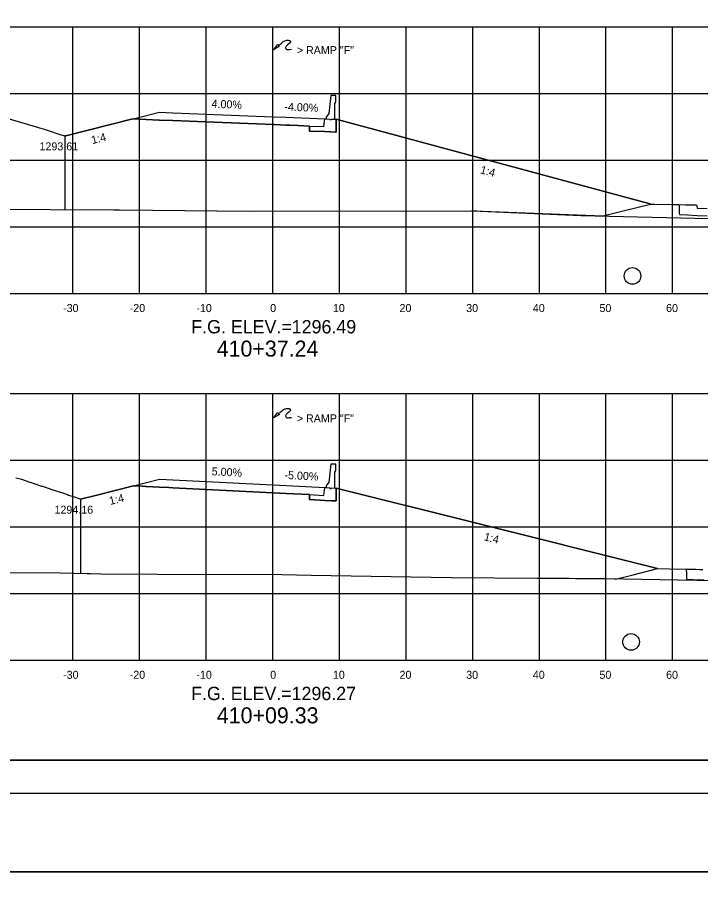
# Model space of a CAD drawing. Extents: x 2148105 to 2149976, y 144169 to 149705.
# Drawn here: x 2148375 to 2148477.5, y 145141 to 145273.3 of the extents above; entities that cross this region are included whole.
import ezdxf

# ---------------------------------------------------------------- set-up
doc = ezdxf.new("R2010")
doc.units = 0
for name, color, linetype in [('Bridge M-Header', 7, 'Continuous'), ('Default', 7, 'Continuous'), ('EX_Align', 7, 'Continuous'), ('INR_Tracking', 7, 'Continuous'), ('Ph1-PR-Ramp SF3 Rev-Curb', 7, 'Continuous'), ('PH1a-2-RampC', 7, 'Continuous'), ('PH1a-PR-DividingStrip', 7, 'Continuous'), ('PH1a-PR-ServRd', 7, 'Continuous'), ('PH2-PR-Barrier', 7, 'Continuous'), ('PR-ApproachSlab', 7, 'Continuous'), ('PR-SHLDR-RMP-H', 7, 'Continuous'), ('PR_Align_Ramp_E', 7, 'Continuous'), ('PR_Align_Ramp_J', 7, 'Continuous'), ('PR_Storm_Channel', 7, 'Continuous'), ('PR_Storm_Conc_Box_PH1B', 7, 'Continuous'), ('PR_Storm_Conc_Pipe_PH1B', 7, 'Continuous'), ('PR_Storm_Inlet_CICI_PH1A', 7, 'Continuous'), ('PR_Storm_Inlet_CICI_PH1B', 7, 'Continuous'), ('PR_Storm_Junction_Box_PH1B', 7, 'Continuous'), ('PR_Storm_MH_PH1B', 7, 'Continuous'), ('PR_Storm_Standard_Median_Drain_PH1B', 7, 'Continuous'), ('TopCut', 7, 'Continuous')]:
    doc.layers.add(name, color=color, linetype=linetype)

# ---------------------------------------------------------------- blocks, each defined once
blk = doc.blocks.new('POINT_DISPLAY')
at = {"layer": 'Default'}
blk.add_line((0, 0), (0, 0), dxfattribs=at)

msp = doc.modelspace()

# ---------------------------------------------------------------- linework, layer by layer
at = {"layer": 'EX_Align'}
for points in [[(2148353.13, 145264.12), (2148379, 145256.56), (2148379.6, 145256.36), (2148381.37, 145255.76), (2148382.09, 145255.52)], [(2148374.75, 145204.24), (2148375.59, 145204.03), (2148376.88, 145203.6), (2148376.93, 145203.58), (2148378.62, 145203.02), (2148378.74, 145202.98), (2148380.29, 145202.46), (2148380.53, 145202.38), (2148382.49, 145201.73), (2148382.68, 145201.67), (2148383.69, 145201.33), (2148384.2, 145201.16), (2148384.48, 145201.07)]]:
    msp.add_lwpolyline(points, dxfattribs=at)
at = {"layer": 'INR_Tracking'}
for points in [[(2148382.09, 145255.52), (2148382.24, 145255.56), (2148392.3, 145258.07), (2148394.31, 145257.99), (2148394.33, 145257.99), (2148396.29, 145257.91), (2148396.32, 145257.91), (2148398.31, 145257.83), (2148398.32, 145257.83), (2148403.22, 145257.64), (2148412.16, 145257.28), (2148413.32, 145257.23), (2148413.51, 145257.23), (2148415.32, 145257.15), (2148415.87, 145257.13), (2148417.15, 145257.08), (2148418.82, 145257.01), (2148418.83, 145256.26), (2148421.14, 145256.17), (2148421.15, 145256.17), (2148422.78, 145256.1), (2148422.81, 145256.1), (2148422.82, 145256.85), (2148422.82, 145257.05), (2148422.83, 145258.02), (2148467.14, 145246.08), (2148469.95, 145245.32), (2148469.98, 145245.31)], [(2148384.48, 145201.07), (2148386.91, 145201.67), (2148392.43, 145203.05), (2148393.74, 145202.99), (2148394.33, 145202.96), (2148396.32, 145202.86), (2148396.32, 145202.86), (2148397.73, 145202.79), (2148398.32, 145202.76), (2148398.33, 145202.76), (2148413.32, 145202.01), (2148413.33, 145202.01), (2148415.32, 145201.91), (2148415.33, 145201.91), (2148418.82, 145201.73), (2148418.83, 145200.98), (2148418.83, 145200.98), (2148421.15, 145200.87), (2148421.16, 145200.87), (2148422.16, 145200.82), (2148422.81, 145200.78), (2148422.82, 145201.53), (2148422.83, 145202.7), (2148442.9, 145197.68), (2148471.06, 145190.64)]]:
    msp.add_lwpolyline(points, dxfattribs=at)
at = {"layer": 'Ph1-PR-Ramp SF3 Rev-Curb'}
for centre in [(2148467.3, 145234.52), (2148467.08, 145179.64)]:
    msp.add_circle(centre, 1.25, dxfattribs=at)
at = {"layer": 'PH1a-PR-ServRd'}
msp.add_lwpolyline([(2148570.82, 145161.91), (2148255.82, 145161.91), (2148255.82, 145371.91), (2148570.82, 145371.91)], close=True, dxfattribs=at)
at = {"layer": 'PH2-PR-Barrier'}
for p, q in [((2148413.32, 145258.4), (2148413.32, 145268.4)), ((2148413.32, 145203.18), (2148413.32, 145213.18))]:
    msp.add_line(p, q, dxfattribs=at)
for points in [[(2148414.33, 145269.21), (2148414.69, 145269.5), (2148414.85, 145269.63), (2148414.94, 145269.71), (2148415.04, 145269.76), (2148415.14, 145269.81), (2148415.26, 145269.85), (2148415.39, 145269.88), (2148415.49, 145269.88), (2148415.57, 145269.88), (2148415.65, 145269.88), (2148415.72, 145269.86), (2148415.78, 145269.85), (2148415.83, 145269.83), (2148415.87, 145269.8), (2148415.91, 145269.77), (2148415.95, 145269.73), (2148415.98, 145269.67), (2148415.97, 145269.61), (2148415.96, 145269.57), (2148415.91, 145269.5), (2148415.72, 145269.34), (2148415.53, 145269.18), (2148415.46, 145269.1), (2148415.39, 145269.03), (2148415.33, 145268.93), (2148415.29, 145268.87), (2148415.25, 145268.78), (2148415.25, 145268.71), (2148415.27, 145268.62), (2148415.31, 145268.55), (2148415.36, 145268.52), (2148415.42, 145268.5), (2148415.53, 145268.48), (2148415.66, 145268.49), (2148415.82, 145268.5), (2148416.15, 145268.54)], [(2148413.32, 145268.4), (2148413.84, 145268.95), (2148414.1, 145269.26), (2148414.18, 145269.09), (2148414.32, 145268.97), (2148413.32, 145268.4)], [(2148414.33, 145213.99), (2148414.69, 145214.28), (2148414.85, 145214.41), (2148414.94, 145214.48), (2148415.04, 145214.54), (2148415.14, 145214.58), (2148415.26, 145214.62), (2148415.39, 145214.65), (2148415.49, 145214.66), (2148415.57, 145214.66), (2148415.65, 145214.65), (2148415.72, 145214.64), (2148415.78, 145214.63), (2148415.83, 145214.6), (2148415.87, 145214.58), (2148415.91, 145214.55), (2148415.95, 145214.5), (2148415.98, 145214.45), (2148415.97, 145214.39), (2148415.96, 145214.35), (2148415.91, 145214.28), (2148415.72, 145214.12), (2148415.53, 145213.95), (2148415.46, 145213.88), (2148415.39, 145213.8), (2148415.33, 145213.71), (2148415.29, 145213.65), (2148415.25, 145213.56), (2148415.25, 145213.48), (2148415.27, 145213.4), (2148415.31, 145213.33), (2148415.36, 145213.29), (2148415.42, 145213.27), (2148415.53, 145213.25), (2148415.66, 145213.26), (2148415.82, 145213.28), (2148416.15, 145213.31)], [(2148413.32, 145213.18), (2148413.84, 145213.73), (2148414.1, 145214.03), (2148414.18, 145213.86), (2148414.32, 145213.75), (2148413.32, 145213.18)]]:
    msp.add_lwpolyline(points, dxfattribs=at)
at = {"layer": 'PR-ApproachSlab'}
for points in [[(2148462.88, 145243.53), (2148466.12, 145244.34), (2148469.98, 145245.31), (2148470.64, 145245.3), (2148473.09, 145245.25), (2148474.27, 145245.23), (2148475.26, 145245.21), (2148476.31, 145245.19), (2148476.32, 145245.19), (2148476.32, 145245.19), (2148476.72, 145245.19), (2148476.91, 145245.19), (2148476.93, 145245.04), (2148476.99, 145244.69), (2148476.99, 145244.69), (2148476.99, 145244.69), (2148478.5, 145244.62)], [(2148464.93, 145189.1), (2148467.18, 145189.67), (2148471.06, 145190.64), (2148472.84, 145190.6), (2148475.36, 145190.55), (2148476.79, 145190.53), (2148477.4, 145190.51), (2148477.4, 145190.51), (2148477.41, 145190.51), (2148477.86, 145190.51)]]:
    msp.add_lwpolyline(points, dxfattribs=at)
at = {"layer": 'PR-SHLDR-RMP-H'}
for points in [[(2148462.88, 145243.53), (2148466.12, 145244.34), (2148469.98, 145245.31), (2148470.64, 145245.3), (2148473.09, 145245.25), (2148474.27, 145245.23), (2148474.28, 145245.09), (2148474.28, 145244.89), (2148474.29, 145244.89), (2148474.29, 145244.89), (2148474.3, 145244.55), (2148474.32, 145244.06), (2148474.32, 145243.92), (2148474.33, 145243.73), (2148475.53, 145243.67), (2148476.99, 145243.6), (2148476.99, 145243.6), (2148476.99, 145243.6), (2148478.5, 145243.53)], [(2148464.93, 145189.1), (2148467.18, 145189.67), (2148471.06, 145190.64), (2148472.84, 145190.6), (2148475.36, 145190.55), (2148475.36, 145190.35), (2148475.37, 145190.22), (2148475.37, 145190.22), (2148475.38, 145190.22), (2148475.39, 145189.72), (2148475.4, 145189.39), (2148475.41, 145189.26), (2148475.41, 145189.06), (2148477.41, 145188.96), (2148478.07, 145188.93)]]:
    msp.add_lwpolyline(points, dxfattribs=at)
at = {"layer": 'PR_Align_Ramp_E'}
for points in [[(2148219.95, 145385.16), (2148579.95, 145385.16), (2148579.95, 145145.16), (2148219.95, 145145.16)], [(2148219.95, 145145.16), (2148579.95, 145145.16), (2148579.95, 144905.16), (2148219.95, 144905.16)]]:
    msp.add_lwpolyline(points, close=True, dxfattribs=at)
at = {"layer": 'PR_Align_Ramp_J'}
msp.add_lwpolyline([(2148236.32, 145376.91), (2148576.32, 145376.91), (2148576.32, 145156.91), (2148236.32, 145156.91)], close=True, dxfattribs=at)
at = {"layer": 'PR_Storm_Channel'}
for points in [[(2148392.3, 145258.07), (2148392.79, 145258.2), (2148396.32, 145259.08), (2148398.32, 145259), (2148413.32, 145258.4), (2148415.32, 145258.32), (2148421.15, 145258.09)], [(2148392.43, 145203.05), (2148396.32, 145204.03), (2148398.32, 145203.93), (2148413.32, 145203.18), (2148415.32, 145203.08), (2148421.15, 145202.78)]]:
    msp.add_lwpolyline(points, dxfattribs=at)
at = {"layer": 'PR_Storm_Conc_Box_PH1B'}
for p, q in [((2148263.32, 145271.91), (2148563.32, 145271.91)), ((2148383.32, 145231.91), (2148383.32, 145271.91)), ((2148393.32, 145231.91), (2148393.32, 145271.91)), ((2148403.32, 145231.91), (2148403.32, 145271.91)), ((2148413.32, 145231.91), (2148413.32, 145271.91)), ((2148423.32, 145231.91), (2148423.32, 145271.91)), ((2148433.32, 145231.91), (2148433.32, 145271.91)), ((2148443.32, 145231.91), (2148443.32, 145271.91)), ((2148453.32, 145231.91), (2148453.32, 145271.91)), ((2148463.32, 145231.91), (2148463.32, 145271.91)), ((2148473.32, 145231.91), (2148473.32, 145271.91)), ((2148263.32, 145261.91), (2148563.32, 145261.91)), ((2148263.32, 145251.91), (2148563.32, 145251.91)), ((2148263.32, 145241.91), (2148563.32, 145241.91)), ((2148263.32, 145231.91), (2148563.32, 145231.91)), ((2148263.32, 145216.91), (2148563.32, 145216.91)), ((2148383.32, 145176.91), (2148383.32, 145216.91)), ((2148393.32, 145176.91), (2148393.32, 145216.91)), ((2148403.32, 145176.91), (2148403.32, 145216.91)), ((2148413.32, 145176.91), (2148413.32, 145216.91)), ((2148423.32, 145176.91), (2148423.32, 145216.91)), ((2148433.32, 145176.91), (2148433.32, 145216.91)), ((2148443.32, 145176.91), (2148443.32, 145216.91)), ((2148453.32, 145176.91), (2148453.32, 145216.91)), ((2148463.32, 145176.91), (2148463.32, 145216.91)), ((2148473.32, 145176.91), (2148473.32, 145216.91)), ((2148263.32, 145206.91), (2148563.32, 145206.91)), ((2148263.32, 145196.91), (2148563.32, 145196.91)), ((2148263.32, 145186.91), (2148563.32, 145186.91)), ((2148263.32, 145176.91), (2148563.32, 145176.91))]:
    msp.add_line(p, q, dxfattribs=at)
at = {"layer": 'PR_Storm_Conc_Pipe_PH1B'}
msp.add_lwpolyline([(2148255.82, 145161.91), (2148570.82, 145161.91), (2148570.82, 145371.91), (2148255.82, 145371.91)], close=True, dxfattribs=at)
msp.add_lwpolyline([(2148255.82, 145161.91), (2148570.82, 145161.91), (2148570.82, 145371.91), (2148255.82, 145371.91)], close=True, dxfattribs=at)
at = {"layer": 'PR_Storm_Inlet_CICI_PH1A'}
for points in [[(2148422.64, 145258.03), (2148422.63, 145260.39), (2148422.76, 145260.66), (2148422.76, 145261.58), (2148422.01, 145261.58), (2148421.73, 145258.91), (2148421.33, 145258.33), (2148421.32, 145258.08), (2148421.9, 145258.06), (2148421.9, 145257.97), (2148422.08, 145257.97), (2148422.08, 145258.05)], [(2148422.81, 145256.1), (2148421.15, 145256.17), (2148418.83, 145256.26), (2148418.82, 145257.01), (2148420.99, 145256.93), (2148421.15, 145258.09), (2148421.32, 145258.08), (2148421.9, 145258.06), (2148421.9, 145257.97), (2148422.08, 145257.97), (2148422.08, 145258.05), (2148422.64, 145258.03), (2148422.83, 145258.02), (2148422.82, 145256.85)], [(2148422.64, 145202.71), (2148422.63, 145205.08), (2148422.76, 145205.35), (2148422.76, 145206.28), (2148422.01, 145206.28), (2148421.73, 145203.61), (2148421.33, 145203.03), (2148421.32, 145202.78), (2148421.9, 145202.75), (2148421.9, 145202.66), (2148422.08, 145202.65), (2148422.08, 145202.74)], [(2148422.81, 145200.78), (2148421.15, 145200.87), (2148418.83, 145200.98), (2148418.82, 145201.73), (2148420.99, 145201.62), (2148421.15, 145202.78), (2148421.32, 145202.78), (2148421.9, 145202.75), (2148421.9, 145202.66), (2148422.08, 145202.65), (2148422.08, 145202.74), (2148422.64, 145202.71), (2148422.83, 145202.7), (2148422.82, 145201.53)]]:
    msp.add_lwpolyline(points, close=True, dxfattribs=at)
at = {"layer": 'PR_Storm_Inlet_CICI_PH1B'}
for points in [[(2148357.85, 145244.64), (2148379.91, 145244.51), (2148389.47, 145244.46), (2148390.33, 145244.44), (2148395.26, 145244.39), (2148409.78, 145244.25), (2148443.13, 145244.29), (2148443.19, 145244.29), (2148443.21, 145244.29), (2148443.24, 145244.29), (2148443.27, 145244.29), (2148459.56, 145243.61), (2148480.94, 145243.09)], [(2148351.69, 145190.17), (2148381.41, 145189.99), (2148387.5, 145189.87), (2148395.99, 145189.78), (2148402.95, 145189.76), (2148411.42, 145189.79), (2148414.68, 145189.75), (2148419.07, 145189.66), (2148440.1, 145189.32), (2148453.02, 145189.19), (2148457.8, 145189.18), (2148463.22, 145189.13), (2148471.41, 145189.02), (2148479.71, 145188.86)]]:
    msp.add_lwpolyline(points, dxfattribs=at)
at = {"layer": 'PR_Storm_Standard_Median_Drain_PH1B'}
for p, q in [((2148263.32, 145231.91), (2148563.32, 145231.91)), ((2148263.32, 145176.91), (2148563.32, 145176.91))]:
    msp.add_line(p, q, dxfattribs=at)
at = {"layer": 'TopCut'}
for points in [[(2148382.09, 145255.52), (2148382.09, 145244.5), (2148389.47, 145244.46), (2148390.33, 145244.44), (2148395.26, 145244.39), (2148409.78, 145244.25), (2148443.13, 145244.29), (2148443.19, 145244.29), (2148443.21, 145244.29), (2148443.24, 145244.29), (2148443.27, 145244.29), (2148443.3, 145244.29), (2148443.3, 145244.29), (2148443.31, 145244.29), (2148443.31, 145244.29), (2148443.31, 145244.29), (2148443.32, 145244.29), (2148443.32, 145244.29), (2148443.33, 145244.29), (2148443.33, 145244.29), (2148443.34, 145244.29), (2148443.35, 145244.29), (2148443.36, 145244.29), (2148443.37, 145244.29), (2148443.38, 145244.29), (2148443.41, 145244.29), (2148443.42, 145244.29), (2148443.47, 145244.29), (2148443.48, 145244.29), (2148443.59, 145244.28), (2148443.65, 145244.28), (2148443.97, 145244.27), (2148444.76, 145244.24), (2148462.88, 145243.53), (2148466.12, 145244.34), (2148469.98, 145245.31), (2148469.95, 145245.32), (2148467.14, 145246.08), (2148422.83, 145258.02), (2148422.82, 145257.05), (2148422.82, 145256.85), (2148422.81, 145256.1), (2148421.15, 145256.17), (2148418.83, 145256.26), (2148418.82, 145257.01), (2148417.15, 145257.08), (2148415.87, 145257.13), (2148415.32, 145257.15), (2148413.51, 145257.23), (2148413.32, 145257.23), (2148412.16, 145257.28), (2148403.22, 145257.64), (2148398.32, 145257.83), (2148398.31, 145257.83), (2148396.32, 145257.91), (2148396.29, 145257.91), (2148394.33, 145257.99), (2148394.31, 145257.99), (2148392.3, 145258.07), (2148382.24, 145255.56)], [(2148384.48, 145201.07), (2148384.48, 145189.93), (2148387.5, 145189.87), (2148395.99, 145189.78), (2148402.95, 145189.76), (2148411.42, 145189.79), (2148414.68, 145189.75), (2148419.07, 145189.66), (2148440.1, 145189.32), (2148453.02, 145189.19), (2148464.56, 145189.11), (2148464.72, 145189.11), (2148464.9, 145189.1), (2148464.93, 145189.1), (2148467.18, 145189.67), (2148471.06, 145190.64), (2148442.9, 145197.68), (2148422.83, 145202.7), (2148422.82, 145201.53), (2148422.81, 145200.78), (2148421.15, 145200.87), (2148420.43, 145200.9), (2148418.83, 145200.98), (2148418.83, 145200.98), (2148418.82, 145201.73), (2148415.33, 145201.91), (2148415.32, 145201.91), (2148413.33, 145202.01), (2148413.32, 145202.01), (2148398.33, 145202.76), (2148398.32, 145202.76), (2148397.73, 145202.79), (2148396.32, 145202.86), (2148396.32, 145202.86), (2148394.33, 145202.96), (2148393.74, 145202.99), (2148392.43, 145203.05), (2148386.91, 145201.67)]]:
    msp.add_lwpolyline(points, close=True, dxfattribs=at)

# ---------------------------------------------------------------- block references
at = {"layer": 'PR_Storm_Conc_Pipe_PH1B', "xscale": 10, "yscale": 10}
for p in [(2148398.32, 145259), (2148398.32, 145259), (2148415.32, 145258.32), (2148415.32, 145258.32), (2148421.15, 145258.09), (2148421.15, 145258.09), (2148398.32, 145203.93), (2148398.32, 145203.93), (2148415.32, 145203.08), (2148415.32, 145203.08), (2148421.15, 145202.78), (2148421.15, 145202.78)]:
    msp.add_blockref('POINT_DISPLAY', p, dxfattribs=at)

# ---------------------------------------------------------------- texts
at = {"layer": 'Bridge M-Header'}
for s, rotation, p in [('4.00%', 357.7094, (2148404.11, 145259.77)), ('-4.00%', 357.7094, (2148415.04, 145259.33)), ('5.00%', 357.1349, (2148404.13, 145204.64)), ('-5.00%', 357.1349, (2148415.05, 145204.09))]:
    msp.add_text(s, height=1.2, rotation=rotation, dxfattribs=at).set_placement(p)
at = {"layer": 'PH1a-2-RampC'}
for s, p in [('1293.61', (2148378.31, 145253.36)), ('1294.16', (2148380.56, 145198.87))]:
    msp.add_text(s, height=1.2, dxfattribs=at).set_placement(p)
at = {"layer": 'PH1a-PR-DividingStrip'}
for rotation, p in [(14.0342, (2148386.24, 145254.29)), (344.9133, (2148444.36, 145249.94)), (14.0357, (2148388.93, 145200.17)), (345.9617, (2148444.93, 145194.9))]:
    msp.add_text('1:4', height=1.2, rotation=rotation, dxfattribs=at).set_placement(p)
at = {"layer": 'PH2-PR-Barrier'}
for p in [(2148416.92, 145267.79), (2148416.92, 145212.57)]:
    msp.add_text('> RAMP "F"', height=1.2, rotation=360, dxfattribs=at).set_placement(p)
at = {"layer": 'PR_Storm_Junction_Box_PH1B'}
for s, p in [('410+37.24', (2148404.9, 145222.43)), ('410+09.33', (2148404.92, 145167.43))]:
    msp.add_text(s, height=2.4, dxfattribs=at).set_placement(p)
at = {"layer": 'PR_Storm_MH_PH1B'}
for s, height, p in [('-30', 1.2, (2148381.85, 145229.11)), ('-20', 1.2, (2148391.85, 145229.11)), ('-10', 1.2, (2148401.85, 145229.11)), ('0', 1.2, (2148412.93, 145229.11)), ('10', 1.2, (2148422.34, 145229.11)), ('20', 1.2, (2148432.34, 145229.11)), ('30', 1.2, (2148442.34, 145229.11)), ('40', 1.2, (2148452.34, 145229.11)), ('50', 1.2, (2148462.34, 145229.11)), ('60', 1.2, (2148472.34, 145229.11)), ('F.G. ELEV.=1296.49', 2, (2148401.08, 145225.91)), ('-30', 1.2, (2148381.85, 145174.11)), ('-20', 1.2, (2148391.85, 145174.11)), ('-10', 1.2, (2148401.85, 145174.11)), ('0', 1.2, (2148412.93, 145174.11)), ('10', 1.2, (2148422.34, 145174.11)), ('20', 1.2, (2148432.34, 145174.11)), ('30', 1.2, (2148442.34, 145174.11)), ('40', 1.2, (2148452.34, 145174.11)), ('50', 1.2, (2148462.34, 145174.11)), ('60', 1.2, (2148472.34, 145174.11)), ('F.G. ELEV.=1296.27', 2, (2148401.06, 145170.91))]:
    msp.add_text(s, height=height, dxfattribs=at).set_placement(p)

doc.saveas('drawing.dxf')
